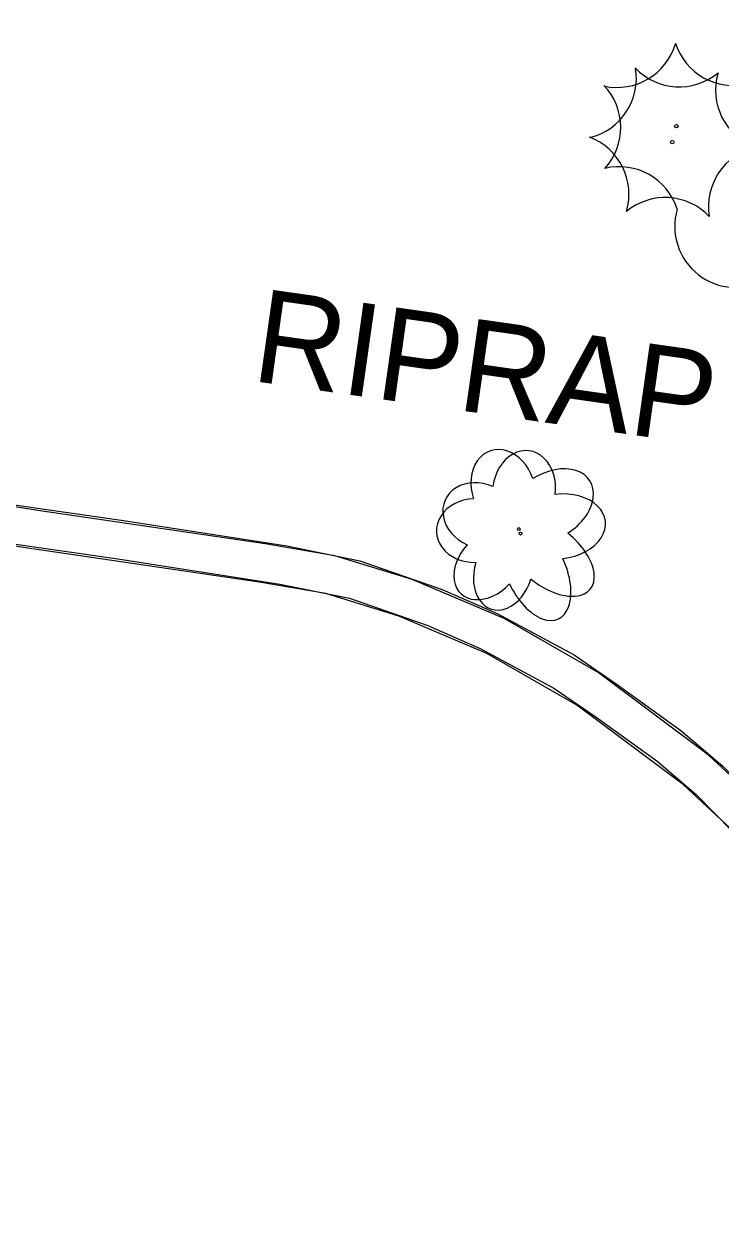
# Model space of a CAD drawing. Extents: x 588843 to 2552415, y 180129 to 269402.
# Drawn here: x 594348.8 to 594393.8, y 185049.4 to 185127.1 of the extents above; entities that cross this region are included whole.
import ezdxf

# ---------------------------------------------------------------- set-up
doc = ezdxf.new("R2010")
doc.units = 0
for name, color, linetype in [('Default', 7, 'Continuous'), ('E_DRN_RipRap_Text', 7, 'Continuous'), ('E_DWY', 7, 'Continuous'), ('E_LAND_Vegetation', 7, 'Continuous')]:
    doc.layers.add(name, color=color, linetype=linetype)

# ---------------------------------------------------------------- blocks, each defined once
blk = doc.blocks.new('CTRE')
at = {"layer": 'Default'}
blk.add_circle((0, 0), 0.223, dxfattribs=at)
for centre, start, end in [((-11.97, 8.96), 280.2067, 5.9716), ((1.81, 14.92), 220.2113, 305.9762), ((13.83, 5.89), 160.2113, 245.9762), ((-13.83, -5.9), 340.2113, 65.9762), ((12.03, -9.04), 185.9272, 100.2511), ((-1.81, -14.93), 40.2113, 125.9762)]:
    blk.add_arc(centre, 7.87, start, end, dxfattribs=at)
blk = doc.blocks.new('DTRE')
at = {"layer": 'Default'}
blk.add_circle((-0.18, 0), 0.183, dxfattribs=at)
for centre, major_axis, ratio in [((-1.87, 5.32), (1.36, -4.98), 0.782863), ((4.06, 2.74), (-5.27, -2.93), 0.691916), ((-5.87, 0.15), (4.93, -0.12), 0.832022), ((3.54, -3.71), (-5.01, 4.58), 0.560249), ((-2.49, -5.24), (1.8, 4.86), 0.716896)]:
    blk.add_ellipse(centre, major_axis=major_axis, ratio=ratio, start_param=1.570796, end_param=4.712389, dxfattribs=at)
blk = doc.blocks.new('RIPRT_3')
at = {"layer": 'E_DRN_RipRap_Text'}
blk.add_text('RIPRAP', height=39.37, dxfattribs=at).set_placement((-0.46, -11.78))
blk = doc.blocks.new('CTRE_4')
at = {"layer": 'E_LAND_Vegetation'}
blk.add_circle((0, 0), 0.733, dxfattribs=at)
for centre, radius, start, end in [((-39.28, 29.41), 25.81, 280.2067, 5.9716), ((5.93, 48.96), 25.81, 220.2113, 305.9762), ((45.37, 19.34), 25.81, 160.2113, 245.9762), ((-45.37, -19.35), 25.81, 340.2113, 65.9762), ((39.47, -29.65), 25.83, 100.2511, 185.9272), ((-5.93, -48.97), 25.81, 40.2113, 125.9762)]:
    blk.add_arc(centre, radius, start, end, dxfattribs=at)
blk = doc.blocks.new('DTRE_4')
at = {"layer": 'E_LAND_Vegetation'}
blk.add_circle((-0.6, 0), 0.601, dxfattribs=at)
for centre, major_axis, ratio in [((-6.14, 17.45), (4.46, -16.34), 0.782863), ((13.31, 8.98), (-17.3, -9.61), 0.691916), ((-19.26, 0.5), (16.18, -0.4), 0.832022), ((11.62, -12.16), (-16.44, 15.03), 0.560249), ((-8.18, -17.2), (5.91, 15.93), 0.716896)]:
    blk.add_ellipse(centre, major_axis=major_axis, ratio=ratio, start_param=1.570796, end_param=4.712389, dxfattribs=at)

msp = doc.modelspace()

# ---------------------------------------------------------------- linework, layer by layer
at = {"layer": 'E_DWY'}
for points in [[(594349.73, 185095.688), (594331.22, 185098.63), (594304.124, 185102.698), (594291.928, 185104.448), (594287.939, 185104.463), (594282.287, 185104.033), (594277.622, 185103.115), (594272.198, 185100.981), (594269.466, 185099.305), (594265.841, 185095.94), (594261.918, 185090.817), (594259.833, 185086.396), (594258.277, 185082.029), (594257.463, 185077.04), (594254.842, 185051.066)], [(594300.574, 185103.257), (594312.412, 185101.392), (594328.495, 185099.014), (594343.398, 185096.759), (594355.238, 185095.051), (594365.767, 185093.417), (594370.478, 185092.451), (594375.779, 185090.609), (594379.325, 185089.057), (594384.298, 185086.38), (594387.155, 185084.419), (594391.179, 185081.52), (594393.874, 185079.22), (594397.491, 185075.515)], [(594349.337, 185093.219), (594330.838, 185096.159), (594303.761, 185100.225), (594291.745, 185101.948), (594288.029, 185101.963), (594282.624, 185101.551), (594278.326, 185100.706), (594273.318, 185098.735), (594270.985, 185097.304), (594267.697, 185094.252), (594264.065, 185089.509), (594262.147, 185085.441), (594260.708, 185081.403), (594259.943, 185076.713), (594257.33, 185050.815)], [(594300.185, 185100.787), (594312.035, 185098.92), (594328.125, 185096.541), (594343.033, 185094.286), (594354.868, 185092.579), (594365.324, 185090.956), (594369.813, 185090.035), (594374.866, 185088.279), (594378.229, 185086.807), (594382.994, 185084.242), (594385.717, 185082.374), (594389.634, 185079.552), (594392.164, 185077.393), (594395.702, 185073.768)], [(594413.675, 184939.661), (594413.723, 184956.861), (594413.552, 185000.63), (594413.457, 185030.351), (594412.989, 185042.67), (594412.342, 185047.565), (594411.059, 185052.744), (594408.061, 185060.155), (594404.156, 185066.904), (594400.602, 185072.017), (594397.385, 185075.804), (594392.938, 185079.944), (594385.855, 185085.247), (594379.785, 185088.725), (594373.85, 185091.243), (594368.862, 185092.773), (594364.373, 185093.545), (594349.73, 185095.688)], [(594411.175, 184939.668), (594411.223, 184956.859), (594411.052, 185000.622), (594410.957, 185030.3), (594410.495, 185042.458), (594409.881, 185047.099), (594408.675, 185051.971), (594405.809, 185059.055), (594402.044, 185065.562), (594398.618, 185070.491), (594395.574, 185074.074), (594391.333, 185078.023), (594384.479, 185083.154), (594378.672, 185086.482), (594372.993, 185088.891), (594368.281, 185090.336), (594363.98, 185091.076), (594349.368, 185093.214)]]:
    msp.add_lwpolyline(points, dxfattribs=at)

# ---------------------------------------------------------------- block references
at = {"layer": 'E_DRN_RipRap_Text', "xscale": 0.1524003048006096, "yscale": 0.15240030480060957, "rotation": -8.075737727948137}
msp.add_blockref('RIPRT_3', (594363.723, 185105.836), dxfattribs=at)
at = {"layer": 'E_LAND_Vegetation'}
for name, p, xscale, yscale, rotation in [('CTRE', (594390.886, 185120.481), 0.4999999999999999, 0.4999999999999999, -22.447857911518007), ('CTRE_4', (594390.622, 185119.446), 0.15240030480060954, 0.15240030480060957, 3.4338469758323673), ('DTRE', (594380.919, 185094.173), 0.4999999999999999, 0.4999999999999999, -22.447857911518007), ('DTRE_4', (594380.821, 185094.503), 0.15240030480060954, 0.15240030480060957, 3.4338469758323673)]:
    msp.add_blockref(name, p, dxfattribs=dict(at, xscale=xscale, yscale=yscale, rotation=rotation))

doc.saveas('drawing.dxf')
